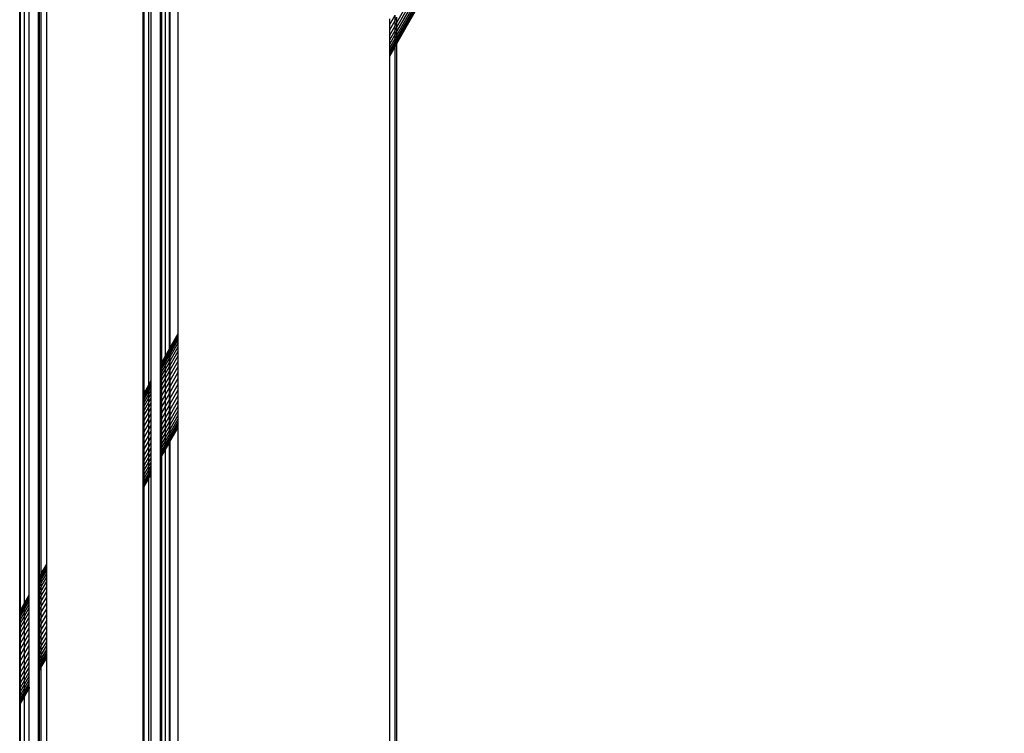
# Model space of a CAD drawing. Header units: millimetres. Extents: x 10 to 1250, y -62 to 528.
# Tile 538 of 656: x 598.89 to 599.144, y 510.061 to 510.245. Entities that reach past the tile are written whole.
import ezdxf

# ---------------------------------------------------------------- set-up
doc = ezdxf.new("R2010")
doc.units = ezdxf.units.MM
doc.header["$LTSCALE"] = 0.05

msp = doc.modelspace()

# ---------------------------------------------------------------- linework, layer by layer
at = {"color": 8}
for p, q in [((598.98703, 510.24419), (599.14144, 510.51493)), ((598.98703, 510.24297), (599.14196, 510.51463)), ((598.98703, 510.24187), (599.14243, 510.51436)), ((598.98703, 510.24092), (599.14284, 510.51412)), ((598.98703, 510.24012), (599.14318, 510.51392)), ((598.98703, 510.23949), (599.14346, 510.51377)), ((598.98703, 510.23904), (599.14365, 510.51365)), ((598.98703, 510.23877), (599.14376, 510.51359)), ((598.98703, 510.23877), (599.1438, 510.51357)), ((598.92849, 510.16025), (598.92849, 510.48032)), ((598.93056, 510.16388), (598.93056, 510.48151)), ((598.92604, 510.15597), (598.92604, 510.47891)), ((598.92631, 510.15645), (598.92631, 510.47906)), ((598.92726, 510.15811), (598.92726, 510.47961)), ((598.9283, 510.15993), (598.9283, 510.48021)), ((598.92153, 510.14805), (598.92153, 510.4763)), ((598.9218, 510.14853), (598.9218, 510.47646)), ((598.92302, 510.15067), (598.92302, 510.47716)), ((598.9236, 510.15168), (598.9236, 510.4775)), ((598.89454, 510.10074), (598.89454, 510.46072)), ((598.89476, 510.10112), (598.89477, 510.46085)), ((598.89522, 510.10193), (598.89522, 510.46111)), ((598.89662, 510.10437), (598.89662, 510.46192)), ((598.88966, 510.09217), (598.88966, 510.4579)), ((598.88984, 510.0925), (598.88984, 510.45801)), ((598.89088, 510.09431), (598.89088, 510.45861)), ((598.8921, 510.09645), (598.8921, 510.45931)), ((598.98517, 510.24364), (598.98656, 510.24608)), ((598.98517, 510.24364), (598.98517, 510.24511)), ((598.98517, 510.24224), (598.98656, 510.24468)), ((598.98656, 510.24468), (598.98656, 510.24608)), ((598.98656, 510.24468), (598.98703, 510.24551)), ((598.98656, 510.24335), (598.98656, 510.24468)), ((598.98656, 510.24335), (598.98703, 510.24419)), ((598.98703, 510.24419), (598.98703, 510.24551)), ((598.98703, 510.24297), (598.98703, 510.24419)), ((598.98517, 510.24224), (598.98517, 510.24364)), ((598.98517, 510.24091), (598.98656, 510.24335)), ((598.98517, 510.24091), (598.98517, 510.24224)), ((598.98517, 510.23969), (598.98656, 510.24213)), ((598.98656, 510.24213), (598.98656, 510.24335)), ((598.98656, 510.24213), (598.98703, 510.24297)), ((598.98656, 510.24104), (598.98656, 510.24213)), ((598.98656, 510.24104), (598.98703, 510.24187)), ((598.98703, 510.24187), (598.98703, 510.24297)), ((598.98703, 510.24092), (598.98703, 510.24187)), ((598.98517, 510.2386), (598.98656, 510.24104)), ((598.98517, 510.23969), (598.98517, 510.24091)), ((598.98517, 510.23764), (598.98656, 510.24008)), ((598.98517, 510.2386), (598.98517, 510.23969)), ((598.98517, 510.23685), (598.98656, 510.23929)), ((598.98656, 510.24008), (598.98656, 510.24104)), ((598.98656, 510.24008), (598.98703, 510.24092)), ((598.98656, 510.23929), (598.98703, 510.24012)), ((598.98656, 510.23929), (598.98656, 510.24008)), ((598.98656, 510.23866), (598.98703, 510.23949)), ((598.98656, 510.23866), (598.98656, 510.23929)), ((598.98656, 510.2382), (598.98703, 510.23904)), ((598.98703, 510.24012), (598.98703, 510.24092)), ((598.98703, 510.23949), (598.98703, 510.24012)), ((598.98703, 510.23904), (598.98703, 510.23949)), ((598.98703, 510.23877), (598.98703, 510.23904)), ((598.98517, 510.23622), (598.98656, 510.23866)), ((598.98517, 510.23764), (598.98517, 510.2386)), ((598.98517, 510.23576), (598.98656, 510.2382)), ((598.98517, 510.2355), (598.98656, 510.23786)), ((598.98517, 510.23685), (598.98517, 510.23764)), ((598.98517, 510.23622), (598.98517, 510.23685)), ((598.98656, 510.23794), (598.98703, 510.2387)), ((598.98656, 510.2382), (598.98656, 510.23866)), ((598.98656, 510.23794), (598.98656, 510.2382)), ((598.98656, 510.23786), (598.98656, 510.23794)), ((598.98656, 509.35223), (598.98656, 510.23786)), ((598.98703, 510.2387), (598.98703, 510.23877)), ((598.98703, 509.35258), (598.98703, 510.2387)), ((598.98517, 510.23576), (598.98517, 510.23622)), ((598.98517, 510.2355), (598.98517, 510.23576)), ((598.98517, 510.23542), (598.98517, 510.2355)), ((598.98517, 509.35118), (598.98517, 510.23542)), ((598.92849, 510.16025), (598.93056, 510.16388)), ((598.92849, 510.16014), (598.93056, 510.16377)), ((598.92849, 510.15984), (598.93056, 510.16347)), ((598.92849, 510.15935), (598.93056, 510.16298)), ((598.93056, 510.16377), (598.93056, 510.16388)), ((598.93056, 510.16347), (598.93056, 510.16377)), ((598.93056, 510.16298), (598.93056, 510.16347)), ((598.93056, 510.16231), (598.93056, 510.16298)), ((598.9283, 510.15993), (598.92849, 510.16025)), ((598.9283, 510.15981), (598.92849, 510.16014)), ((598.92849, 510.15868), (598.93056, 510.16231)), ((598.92849, 510.15785), (598.93056, 510.16148)), ((598.92849, 510.15687), (598.93056, 510.1605)), ((598.92849, 510.16014), (598.92849, 510.16025)), ((598.92849, 510.15984), (598.92849, 510.16014)), ((598.93056, 510.16148), (598.93056, 510.16231)), ((598.93056, 510.1605), (598.93056, 510.16148)), ((598.93056, 510.15937), (598.93056, 510.1605)), ((598.92631, 510.15645), (598.92726, 510.15811)), ((598.92631, 510.15633), (598.92726, 510.158)), ((598.92631, 510.15603), (598.92726, 510.15769)), ((598.92726, 510.15811), (598.9283, 510.15993)), ((598.92726, 510.158), (598.9283, 510.15981)), ((598.92726, 510.15769), (598.9283, 510.15951)), ((598.92726, 510.1572), (598.9283, 510.15902)), ((598.92726, 510.15654), (598.9283, 510.15835)), ((598.92726, 510.158), (598.92726, 510.15811)), ((598.92726, 510.15769), (598.92726, 510.158)), ((598.92726, 510.1572), (598.92726, 510.15769)), ((598.92726, 510.15571), (598.9283, 510.15752)), ((598.9283, 510.15981), (598.9283, 510.15993)), ((598.9283, 510.15951), (598.92849, 510.15984)), ((598.9283, 510.15951), (598.9283, 510.15981)), ((598.9283, 510.15902), (598.9283, 510.15951)), ((598.9283, 510.15902), (598.92849, 510.15935)), ((598.9283, 510.15835), (598.9283, 510.15902)), ((598.9283, 510.15835), (598.92849, 510.15868)), ((598.9283, 510.15752), (598.9283, 510.15835)), ((598.9283, 510.15752), (598.92849, 510.15785)), ((598.9283, 510.15654), (598.9283, 510.15752)), ((598.92849, 510.15935), (598.92849, 510.15984)), ((598.92849, 510.15574), (598.93056, 510.15937)), ((598.92849, 510.15868), (598.92849, 510.15935)), ((598.92849, 510.15785), (598.92849, 510.15868)), ((598.92849, 510.1545), (598.93056, 510.15813)), ((598.92849, 510.15687), (598.92849, 510.15785)), ((598.93056, 510.15813), (598.93056, 510.15937)), ((598.93056, 510.15679), (598.93056, 510.15813)), ((598.92604, 510.15597), (598.92631, 510.15645)), ((598.92604, 510.15585), (598.92631, 510.15633)), ((598.92604, 510.15555), (598.92631, 510.15603)), ((598.92604, 510.15585), (598.92604, 510.15597)), ((598.92604, 510.15555), (598.92604, 510.15585)), ((598.92604, 510.15506), (598.92604, 510.15555)), ((598.92604, 510.15506), (598.92631, 510.15554)), ((598.92604, 510.1544), (598.92604, 510.15506)), ((598.92631, 510.15554), (598.92726, 510.1572)), ((598.92631, 510.15487), (598.92726, 510.15654)), ((598.92631, 510.15633), (598.92631, 510.15645)), ((598.92631, 510.15603), (598.92631, 510.15633)), ((598.92631, 510.15554), (598.92631, 510.15603)), ((598.92631, 510.15404), (598.92726, 510.15571)), ((598.92631, 510.15487), (598.92631, 510.15554)), ((598.92726, 510.15654), (598.92726, 510.1572)), ((598.92726, 510.15472), (598.9283, 510.15654)), ((598.92726, 510.15571), (598.92726, 510.15654)), ((598.92726, 510.15472), (598.92726, 510.15571)), ((598.92726, 510.1536), (598.9283, 510.15542)), ((598.9283, 510.15654), (598.92849, 510.15687)), ((598.9283, 510.15542), (598.9283, 510.15654)), ((598.9283, 510.15542), (598.92849, 510.15574)), ((598.9283, 510.15417), (598.9283, 510.15542)), ((598.92849, 510.15574), (598.92849, 510.15687)), ((598.92849, 510.15316), (598.93056, 510.15679)), ((598.92849, 510.1545), (598.92849, 510.15574)), ((598.92849, 510.15174), (598.93056, 510.15537)), ((598.93056, 510.15537), (598.93056, 510.15679)), ((598.93056, 510.15389), (598.93056, 510.15537)), ((598.92604, 510.1544), (598.92631, 510.15487)), ((598.92604, 510.15357), (598.92604, 510.1544)), ((598.92604, 510.15357), (598.92631, 510.15404)), ((598.92604, 510.15258), (598.92604, 510.15357)), ((598.92604, 510.15258), (598.92631, 510.15306)), ((598.92604, 510.15146), (598.92604, 510.15258)), ((598.92631, 510.15404), (598.92631, 510.15487)), ((598.92631, 510.15306), (598.92726, 510.15472)), ((598.92631, 510.15306), (598.92631, 510.15404)), ((598.92631, 510.15193), (598.92726, 510.1536)), ((598.92631, 510.15193), (598.92631, 510.15306)), ((598.92726, 510.1536), (598.92726, 510.15472)), ((598.92726, 510.15236), (598.9283, 510.15417)), ((598.92726, 510.15236), (598.92726, 510.1536)), ((598.92726, 510.15102), (598.9283, 510.15283)), ((598.9283, 510.15417), (598.92849, 510.1545)), ((598.9283, 510.15283), (598.9283, 510.15417)), ((598.9283, 510.15283), (598.92849, 510.15316)), ((598.9283, 510.15141), (598.9283, 510.15283)), ((598.92849, 510.15316), (598.92849, 510.1545)), ((598.92849, 510.15026), (598.93056, 510.15389)), ((598.92849, 510.15174), (598.92849, 510.15316)), ((598.92849, 510.14875), (598.93056, 510.15238)), ((598.93056, 510.15238), (598.93056, 510.15389)), ((598.93056, 510.15086), (598.93056, 510.15238)), ((598.9218, 510.14853), (598.92302, 510.15067)), ((598.9218, 510.14841), (598.92302, 510.15056)), ((598.9218, 510.14811), (598.92302, 510.15025)), ((598.92302, 510.15067), (598.9236, 510.15168)), ((598.92302, 510.15056), (598.9236, 510.15157)), ((598.92302, 510.15025), (598.9236, 510.15127)), ((598.92302, 510.14976), (598.9236, 510.15078)), ((598.92302, 510.15056), (598.92302, 510.15067)), ((598.92302, 510.15025), (598.92302, 510.15056)), ((598.92302, 510.14976), (598.92302, 510.15025)), ((598.92302, 510.1491), (598.9236, 510.15011)), ((598.9236, 510.15157), (598.9236, 510.15168)), ((598.9236, 510.15127), (598.9236, 510.15157)), ((598.9236, 510.15078), (598.9236, 510.15127)), ((598.9236, 510.15011), (598.9236, 510.15078)), ((598.9236, 510.14928), (598.9236, 510.15011)), ((598.92604, 510.15146), (598.92631, 510.15193)), ((598.92604, 510.15022), (598.92604, 510.15146)), ((598.92604, 510.15022), (598.92631, 510.15069)), ((598.92604, 510.14887), (598.92604, 510.15022)), ((598.92631, 510.15069), (598.92726, 510.15236)), ((598.92631, 510.15069), (598.92631, 510.15193)), ((598.92631, 510.14935), (598.92726, 510.15102)), ((598.92631, 510.14935), (598.92631, 510.15069)), ((598.92726, 510.15102), (598.92726, 510.15236)), ((598.92726, 510.1496), (598.9283, 510.15141)), ((598.92726, 510.1496), (598.92726, 510.15102)), ((598.92726, 510.14812), (598.9283, 510.14993)), ((598.9283, 510.15141), (598.92849, 510.15174)), ((598.9283, 510.14993), (598.9283, 510.15141)), ((598.9283, 510.14993), (598.92849, 510.15026)), ((598.9283, 510.14842), (598.9283, 510.14993)), ((598.92849, 510.15026), (598.92849, 510.15174)), ((598.92849, 510.14723), (598.93056, 510.15086)), ((598.92849, 510.14875), (598.92849, 510.15026)), ((598.93056, 510.14935), (598.93056, 510.15086)), ((598.92153, 510.14805), (598.9218, 510.14853)), ((598.92153, 510.14794), (598.9218, 510.14841)), ((598.92153, 510.14763), (598.9218, 510.14811)), ((598.92153, 510.14794), (598.92153, 510.14805)), ((598.92153, 510.14763), (598.92153, 510.14794)), ((598.92153, 510.14715), (598.92153, 510.14763)), ((598.92153, 510.14715), (598.9218, 510.14762)), ((598.9218, 510.14762), (598.92302, 510.14976)), ((598.9218, 510.14696), (598.92302, 510.1491)), ((598.9218, 510.14841), (598.9218, 510.14853)), ((598.9218, 510.14811), (598.9218, 510.14841)), ((598.9218, 510.14613), (598.92302, 510.14827)), ((598.9218, 510.14762), (598.9218, 510.14811)), ((598.9218, 510.14696), (598.9218, 510.14762)), ((598.92302, 510.1491), (598.92302, 510.14976)), ((598.92302, 510.14827), (598.9236, 510.14928)), ((598.92302, 510.14827), (598.92302, 510.1491)), ((598.92302, 510.14728), (598.9236, 510.1483)), ((598.92302, 510.14728), (598.92302, 510.14827)), ((598.9236, 510.1483), (598.9236, 510.14928)), ((598.9236, 510.14717), (598.9236, 510.1483)), ((598.92604, 510.14887), (598.92631, 510.14935)), ((598.92604, 510.14745), (598.92604, 510.14887)), ((598.92604, 510.14745), (598.92631, 510.14793)), ((598.92604, 510.14598), (598.92604, 510.14745)), ((598.92631, 510.14793), (598.92726, 510.1496)), ((598.92631, 510.14793), (598.92631, 510.14935)), ((598.92631, 510.14645), (598.92726, 510.14812)), ((598.92631, 510.14645), (598.92631, 510.14793)), ((598.92726, 510.14812), (598.92726, 510.1496)), ((598.92726, 510.14661), (598.9283, 510.14842)), ((598.92726, 510.14661), (598.92726, 510.14812)), ((598.9283, 510.14842), (598.92849, 510.14875)), ((598.9283, 510.1469), (598.9283, 510.14842)), ((598.92849, 510.14572), (598.93056, 510.14935)), ((598.92849, 510.14723), (598.92849, 510.14875)), ((598.92849, 510.14425), (598.93056, 510.14788)), ((598.93056, 510.14788), (598.93056, 510.14935)), ((598.93056, 510.14648), (598.93056, 510.14788)), ((598.92153, 510.14648), (598.92153, 510.14715)), ((598.92153, 510.14648), (598.9218, 510.14696)), ((598.92153, 510.14565), (598.92153, 510.14648)), ((598.92153, 510.14565), (598.9218, 510.14613)), ((598.92153, 510.14467), (598.92153, 510.14565)), ((598.92153, 510.14467), (598.9218, 510.14514)), ((598.9218, 510.14514), (598.92302, 510.14728)), ((598.9218, 510.14613), (598.9218, 510.14696)), ((598.9218, 510.14402), (598.92302, 510.14616)), ((598.9218, 510.14514), (598.9218, 510.14613)), ((598.9218, 510.14402), (598.9218, 510.14514)), ((598.9218, 510.14278), (598.92302, 510.14492)), ((598.92302, 510.14616), (598.92302, 510.14728)), ((598.92302, 510.14616), (598.9236, 510.14717)), ((598.92302, 510.14492), (598.92302, 510.14616)), ((598.92302, 510.14492), (598.9236, 510.14593)), ((598.92302, 510.14358), (598.92302, 510.14492)), ((598.9236, 510.14593), (598.9236, 510.14717)), ((598.9236, 510.14459), (598.9236, 510.14593)), ((598.92604, 510.14598), (598.92631, 510.14645)), ((598.92604, 510.14446), (598.92604, 510.14598)), ((598.92604, 510.14446), (598.92631, 510.14494)), ((598.92631, 510.14494), (598.92726, 510.14661)), ((598.92631, 510.14494), (598.92631, 510.14645)), ((598.92631, 510.14342), (598.92726, 510.14509)), ((598.92631, 510.14342), (598.92631, 510.14494)), ((598.92726, 510.14509), (598.9283, 510.1469)), ((598.92726, 510.14509), (598.92726, 510.14661)), ((598.92726, 510.14358), (598.9283, 510.14539)), ((598.92726, 510.14358), (598.92726, 510.14509)), ((598.9283, 510.1469), (598.92849, 510.14723)), ((598.9283, 510.14539), (598.9283, 510.1469)), ((598.9283, 510.14539), (598.92849, 510.14572)), ((598.9283, 510.14393), (598.9283, 510.14539)), ((598.92849, 510.14572), (598.92849, 510.14723)), ((598.92849, 510.14285), (598.93056, 510.14648)), ((598.92849, 510.14425), (598.92849, 510.14572)), ((598.92849, 510.14152), (598.93056, 510.14515)), ((598.93056, 510.14515), (598.93056, 510.14648)), ((598.93056, 510.14394), (598.93056, 510.14515)), ((598.92153, 510.14354), (598.92153, 510.14467)), ((598.92153, 510.14354), (598.9218, 510.14402)), ((598.92153, 510.1423), (598.92153, 510.14354)), ((598.92153, 510.1423), (598.9218, 510.14278)), ((598.92153, 510.14096), (598.92153, 510.1423)), ((598.9218, 510.14278), (598.9218, 510.14402)), ((598.9218, 510.14144), (598.92302, 510.14358)), ((598.9218, 510.14144), (598.9218, 510.14278)), ((598.92302, 510.14358), (598.9236, 510.14459)), ((598.92302, 510.14216), (598.92302, 510.14358)), ((598.92302, 510.14216), (598.9236, 510.14317)), ((598.9236, 510.14317), (598.9236, 510.14459)), ((598.9236, 510.14169), (598.9236, 510.14317)), ((598.92604, 510.14294), (598.92604, 510.14446)), ((598.92604, 510.14294), (598.92631, 510.14342)), ((598.92604, 510.14144), (598.92604, 510.14294)), ((598.92631, 510.14191), (598.92726, 510.14358)), ((598.92631, 510.14191), (598.92631, 510.14342)), ((598.92726, 510.14211), (598.9283, 510.14393)), ((598.92726, 510.14211), (598.92726, 510.14358)), ((598.92726, 510.1407), (598.9283, 510.14252)), ((598.9283, 510.14393), (598.92849, 510.14425)), ((598.9283, 510.14252), (598.9283, 510.14393)), ((598.9283, 510.14252), (598.92849, 510.14285)), ((598.9283, 510.1412), (598.9283, 510.14252)), ((598.92849, 510.14285), (598.92849, 510.14425)), ((598.92849, 510.1403), (598.93056, 510.14394)), ((598.92849, 510.14152), (598.92849, 510.14285)), ((598.92849, 510.13921), (598.93056, 510.14284)), ((598.93056, 510.14284), (598.93056, 510.14394)), ((598.93056, 510.14189), (598.93056, 510.14284)), ((598.92153, 510.14096), (598.9218, 510.14144)), ((598.92153, 510.13954), (598.92153, 510.14096)), ((598.92153, 510.13954), (598.9218, 510.14001)), ((598.9218, 510.14001), (598.92302, 510.14216)), ((598.9218, 510.14001), (598.9218, 510.14144)), ((598.9218, 510.13854), (598.92302, 510.14068)), ((598.9218, 510.13854), (598.9218, 510.14001)), ((598.92302, 510.14068), (598.92302, 510.14216)), ((598.92302, 510.14068), (598.9236, 510.14169)), ((598.92302, 510.13917), (598.92302, 510.14068)), ((598.92302, 510.13917), (598.9236, 510.14018)), ((598.9236, 510.14018), (598.9236, 510.14169)), ((598.9236, 510.13866), (598.9236, 510.14018)), ((598.92604, 510.14144), (598.92631, 510.14191)), ((598.92604, 510.13997), (598.92604, 510.14144)), ((598.92604, 510.13997), (598.92631, 510.14044)), ((598.92604, 510.13856), (598.92604, 510.13997)), ((598.92631, 510.14044), (598.92726, 510.14211)), ((598.92631, 510.14044), (598.92631, 510.14191)), ((598.92631, 510.13904), (598.92726, 510.1407)), ((598.92631, 510.13904), (598.92631, 510.14044)), ((598.92726, 510.1407), (598.92726, 510.14211)), ((598.92726, 510.13938), (598.9283, 510.1412)), ((598.92726, 510.13938), (598.92726, 510.1407)), ((598.92726, 510.13816), (598.9283, 510.13998)), ((598.9283, 510.1412), (598.92849, 510.14152)), ((598.9283, 510.13998), (598.9283, 510.1412)), ((598.9283, 510.13998), (598.92849, 510.1403)), ((598.9283, 510.13888), (598.9283, 510.13998)), ((598.92849, 510.13826), (598.93056, 510.14189)), ((598.92849, 510.1403), (598.92849, 510.14152)), ((598.92849, 510.13746), (598.93056, 510.14109)), ((598.92849, 510.13683), (598.93056, 510.14046)), ((598.92849, 510.13921), (598.92849, 510.1403)), ((598.92849, 510.13638), (598.93056, 510.14001)), ((598.93056, 510.14109), (598.93056, 510.14189)), ((598.93056, 510.14046), (598.93056, 510.14109)), ((598.93056, 510.14001), (598.93056, 510.14046)), ((598.93056, 510.13966), (598.93056, 510.14001)), ((598.92153, 510.13806), (598.92153, 510.13954)), ((598.92153, 510.13806), (598.9218, 510.13854)), ((598.92153, 510.13655), (598.92153, 510.13806)), ((598.9218, 510.13703), (598.92302, 510.13917)), ((598.9218, 510.13703), (598.9218, 510.13854)), ((598.9218, 510.1355), (598.92302, 510.13765)), ((598.92302, 510.13765), (598.92302, 510.13917)), ((598.92302, 510.13765), (598.9236, 510.13866)), ((598.92302, 510.13614), (598.92302, 510.13765)), ((598.92302, 510.13614), (598.9236, 510.13715)), ((598.9236, 510.13715), (598.9236, 510.13866)), ((598.9236, 510.13568), (598.9236, 510.13715)), ((598.92604, 510.13856), (598.92631, 510.13904)), ((598.92604, 510.13724), (598.92604, 510.13856)), ((598.92604, 510.13724), (598.92631, 510.13771)), ((598.92604, 510.13602), (598.92604, 510.13724)), ((598.92631, 510.13771), (598.92726, 510.13938)), ((598.92631, 510.13771), (598.92631, 510.13904)), ((598.92631, 510.1365), (598.92726, 510.13816)), ((598.92631, 510.1365), (598.92631, 510.13771)), ((598.92726, 510.13816), (598.92726, 510.13938)), ((598.92726, 510.13707), (598.9283, 510.13888)), ((598.92726, 510.13707), (598.92726, 510.13816)), ((598.92726, 510.13611), (598.9283, 510.13793)), ((598.92726, 510.13531), (598.9283, 510.13713)), ((598.9283, 510.13888), (598.92849, 510.13921)), ((598.9283, 510.13793), (598.9283, 510.13888)), ((598.9283, 510.13793), (598.92849, 510.13826)), ((598.9283, 510.13713), (598.9283, 510.13793)), ((598.9283, 510.13713), (598.92849, 510.13746)), ((598.9283, 510.1365), (598.9283, 510.13713)), ((598.92849, 510.13611), (598.93056, 510.13966)), ((598.92849, 510.13826), (598.92849, 510.13921)), ((598.92849, 510.13746), (598.92849, 510.13826)), ((598.92849, 510.13683), (598.92849, 510.13746)), ((598.93056, 509.31012), (598.93056, 510.13966)), ((598.92153, 510.13655), (598.9218, 510.13703)), ((598.92153, 510.13503), (598.92153, 510.13655)), ((598.92153, 510.13503), (598.9218, 510.1355)), ((598.92153, 510.13352), (598.92153, 510.13503)), ((598.9218, 510.1355), (598.9218, 510.13703)), ((598.9218, 510.134), (598.92302, 510.13614)), ((598.9218, 510.134), (598.9218, 510.1355)), ((598.9218, 510.13253), (598.92302, 510.13467)), ((598.92302, 510.13467), (598.92302, 510.13614)), ((598.92302, 510.13467), (598.9236, 510.13568)), ((598.92302, 510.13327), (598.92302, 510.13467)), ((598.9236, 510.13428), (598.9236, 510.13568)), ((598.92604, 510.13602), (598.92631, 510.1365)), ((598.92604, 510.13492), (598.92604, 510.13602)), ((598.92604, 510.13492), (598.92631, 510.1354)), ((598.92604, 510.13397), (598.92604, 510.13492)), ((598.92631, 510.1354), (598.92726, 510.13707)), ((598.92631, 510.1354), (598.92631, 510.1365)), ((598.92631, 510.13445), (598.92726, 510.13611)), ((598.92631, 510.13445), (598.92631, 510.1354)), ((598.92631, 510.13365), (598.92726, 510.13531)), ((598.92631, 510.13302), (598.92726, 510.13468)), ((598.92726, 510.13611), (598.92726, 510.13707)), ((598.92726, 510.13468), (598.9283, 510.1365)), ((598.92726, 510.13531), (598.92726, 510.13611)), ((598.92726, 510.13423), (598.9283, 510.13605)), ((598.92726, 510.13397), (598.9283, 510.13571)), ((598.92726, 510.13468), (598.92726, 510.13531)), ((598.92726, 510.13423), (598.92726, 510.13468)), ((598.9283, 510.1365), (598.92849, 510.13683)), ((598.9283, 510.13605), (598.9283, 510.1365)), ((598.9283, 510.13605), (598.92849, 510.13638)), ((598.9283, 510.13578), (598.9283, 510.13605)), ((598.9283, 510.13578), (598.92849, 510.13603)), ((598.9283, 510.13571), (598.9283, 510.13578)), ((598.9283, 509.30842), (598.9283, 510.13571)), ((598.92849, 510.13638), (598.92849, 510.13683)), ((598.92849, 510.13611), (598.92849, 510.13638)), ((598.92849, 510.13603), (598.92849, 510.13611)), ((598.92849, 509.30856), (598.92849, 510.13603)), ((598.92153, 510.13352), (598.9218, 510.134)), ((598.92153, 510.13205), (598.92153, 510.13352)), ((598.92153, 510.13205), (598.9218, 510.13253)), ((598.92153, 510.13065), (598.92153, 510.13205)), ((598.9218, 510.13253), (598.9218, 510.134)), ((598.9218, 510.13112), (598.92302, 510.13327)), ((598.9218, 510.13112), (598.9218, 510.13253)), ((598.92302, 510.13327), (598.9236, 510.13428)), ((598.92302, 510.13194), (598.92302, 510.13327)), ((598.92302, 510.13194), (598.9236, 510.13295)), ((598.9236, 510.13295), (598.9236, 510.13428)), ((598.9236, 510.13173), (598.9236, 510.13295)), ((598.92604, 510.13397), (598.92631, 510.13445)), ((598.92604, 510.13317), (598.92604, 510.13397)), ((598.92604, 510.13317), (598.92631, 510.13365)), ((598.92604, 510.13254), (598.92604, 510.13317)), ((598.92604, 510.13254), (598.92631, 510.13302)), ((598.92604, 510.13209), (598.92631, 510.13257)), ((598.92604, 510.13209), (598.92604, 510.13254)), ((598.92604, 510.13182), (598.92631, 510.13222)), ((598.92604, 510.13182), (598.92604, 510.13209)), ((598.92631, 510.13365), (598.92631, 510.13445)), ((598.92631, 510.13257), (598.92726, 510.13423)), ((598.92631, 510.1323), (598.92726, 510.13389)), ((598.92631, 510.13302), (598.92631, 510.13365)), ((598.92631, 510.13257), (598.92631, 510.13302)), ((598.92631, 510.1323), (598.92631, 510.13257)), ((598.92631, 510.13222), (598.92631, 510.1323)), ((598.92631, 509.30692), (598.92631, 510.13222)), ((598.92726, 510.13397), (598.92726, 510.13423)), ((598.92726, 510.13389), (598.92726, 510.13397)), ((598.92726, 509.30764), (598.92726, 510.13389)), ((598.92153, 510.13065), (598.9218, 510.13112)), ((598.92153, 510.12932), (598.92153, 510.13065)), ((598.92153, 510.12932), (598.9218, 510.1298)), ((598.9218, 510.1298), (598.92302, 510.13194)), ((598.9218, 510.1298), (598.9218, 510.13112)), ((598.9218, 510.12858), (598.92302, 510.13072)), ((598.9218, 510.12858), (598.9218, 510.1298)), ((598.9218, 510.12749), (598.92302, 510.12963)), ((598.92302, 510.13072), (598.92302, 510.13194)), ((598.92302, 510.13072), (598.9236, 510.13173)), ((598.92302, 510.12963), (598.92302, 510.13072)), ((598.92302, 510.12963), (598.9236, 510.13064)), ((598.92302, 510.12867), (598.9236, 510.12969)), ((598.92302, 510.12867), (598.92302, 510.12963)), ((598.9236, 510.13064), (598.9236, 510.13173)), ((598.9236, 510.12969), (598.9236, 510.13064)), ((598.9236, 510.12889), (598.9236, 510.12969)), ((598.92604, 510.13175), (598.92604, 510.13182)), ((598.92604, 509.30672), (598.92604, 510.13175)), ((598.92153, 510.1281), (598.92153, 510.12932)), ((598.92153, 510.1281), (598.9218, 510.12858)), ((598.92153, 510.12701), (598.92153, 510.1281)), ((598.92153, 510.12701), (598.9218, 510.12749)), ((598.92153, 510.12605), (598.92153, 510.12701)), ((598.9218, 510.12653), (598.92302, 510.12867)), ((598.9218, 510.12749), (598.9218, 510.12858)), ((598.9218, 510.12573), (598.92302, 510.12787)), ((598.9218, 510.12653), (598.9218, 510.12749)), ((598.9218, 510.1251), (598.92302, 510.12724)), ((598.92302, 510.12787), (598.9236, 510.12889)), ((598.92302, 510.12787), (598.92302, 510.12867)), ((598.92302, 510.12724), (598.9236, 510.12826)), ((598.92302, 510.12724), (598.92302, 510.12787)), ((598.92302, 510.12679), (598.9236, 510.12781)), ((598.92302, 510.12653), (598.9236, 510.12746)), ((598.92302, 510.12679), (598.92302, 510.12724)), ((598.9236, 510.12826), (598.9236, 510.12889)), ((598.9236, 510.12781), (598.9236, 510.12826)), ((598.9236, 510.12746), (598.9236, 510.12781)), ((598.9236, 509.30488), (598.9236, 510.12746)), ((598.92153, 510.12605), (598.9218, 510.12653)), ((598.92153, 510.12526), (598.92153, 510.12605)), ((598.92153, 510.12526), (598.9218, 510.12573)), ((598.92153, 510.12463), (598.92153, 510.12526)), ((598.92153, 510.12463), (598.9218, 510.1251)), ((598.92153, 510.12417), (598.9218, 510.12465)), ((598.92153, 510.12417), (598.92153, 510.12463)), ((598.9218, 510.12465), (598.92302, 510.12679)), ((598.9218, 510.12573), (598.9218, 510.12653)), ((598.9218, 510.12439), (598.92302, 510.12645)), ((598.9218, 510.1251), (598.9218, 510.12573)), ((598.9218, 510.12465), (598.9218, 510.1251)), ((598.9218, 510.12439), (598.9218, 510.12465)), ((598.92302, 510.12653), (598.92302, 510.12679)), ((598.92302, 510.12645), (598.92302, 510.12653)), ((598.92302, 509.30445), (598.92302, 510.12645)), ((598.92153, 510.12391), (598.9218, 510.12431)), ((598.92153, 510.12391), (598.92153, 510.12417)), ((598.92153, 510.12383), (598.92153, 510.12391)), ((598.92153, 509.30333), (598.92153, 510.12383)), ((598.9218, 510.12431), (598.9218, 510.12439)), ((598.9218, 509.30353), (598.9218, 510.12431)), ((598.89522, 510.10193), (598.89662, 510.10437)), ((598.89522, 510.10182), (598.89662, 510.10426)), ((598.89662, 510.10426), (598.89662, 510.10437)), ((598.89662, 510.10395), (598.89662, 510.10426)), ((598.89476, 510.10112), (598.89522, 510.10193)), ((598.89476, 510.101), (598.89522, 510.10182)), ((598.89522, 510.10151), (598.89662, 510.10395)), ((598.89522, 510.10102), (598.89662, 510.10346)), ((598.89522, 510.10036), (598.89662, 510.1028)), ((598.89522, 510.09953), (598.89662, 510.10197)), ((598.89522, 510.10182), (598.89522, 510.10193)), ((598.89522, 510.10151), (598.89522, 510.10182)), ((598.89662, 510.10346), (598.89662, 510.10395)), ((598.89662, 510.1028), (598.89662, 510.10346)), ((598.89662, 510.10197), (598.89662, 510.1028)), ((598.89662, 510.10098), (598.89662, 510.10197)), ((598.89454, 510.10074), (598.89476, 510.10112)), ((598.89454, 510.10063), (598.89476, 510.101)), ((598.89454, 510.10063), (598.89454, 510.10074)), ((598.89454, 510.10032), (598.89476, 510.1007)), ((598.89454, 510.10032), (598.89454, 510.10063)), ((598.89454, 510.09983), (598.89454, 510.10032)), ((598.89454, 510.09983), (598.89476, 510.10021)), ((598.89454, 510.09917), (598.89454, 510.09983)), ((598.89454, 510.09917), (598.89476, 510.09955)), ((598.89454, 510.09834), (598.89454, 510.09917)), ((598.89476, 510.1007), (598.89522, 510.10151)), ((598.89476, 510.101), (598.89476, 510.10112)), ((598.89476, 510.10021), (598.89522, 510.10102)), ((598.89476, 510.1007), (598.89476, 510.101)), ((598.89476, 510.10021), (598.89476, 510.1007)), ((598.89476, 510.09955), (598.89522, 510.10036)), ((598.89476, 510.09955), (598.89476, 510.10021)), ((598.89476, 510.09871), (598.89476, 510.09955)), ((598.89476, 510.09871), (598.89522, 510.09953)), ((598.89522, 510.10102), (598.89522, 510.10151)), ((598.89522, 510.10036), (598.89522, 510.10102)), ((598.89522, 510.09854), (598.89662, 510.10098)), ((598.89522, 510.09953), (598.89522, 510.10036)), ((598.89522, 510.09742), (598.89662, 510.09986)), ((598.89522, 510.09854), (598.89522, 510.09953)), ((598.89662, 510.09986), (598.89662, 510.10098)), ((598.89662, 510.09862), (598.89662, 510.09986)), ((598.89454, 510.09834), (598.89476, 510.09871)), ((598.89454, 510.09735), (598.89454, 510.09834)), ((598.89454, 510.09735), (598.89476, 510.09773)), ((598.89454, 510.09623), (598.89454, 510.09735)), ((598.89454, 510.09623), (598.89476, 510.09661)), ((598.89476, 510.09773), (598.89476, 510.09871)), ((598.89476, 510.09773), (598.89522, 510.09854)), ((598.89476, 510.09661), (598.89476, 510.09773)), ((598.89476, 510.09661), (598.89522, 510.09742)), ((598.89476, 510.09537), (598.89476, 510.09661)), ((598.89522, 510.09618), (598.89662, 510.09862)), ((598.89522, 510.09742), (598.89522, 510.09854)), ((598.89522, 510.09618), (598.89522, 510.09742)), ((598.89522, 510.09484), (598.89662, 510.09728)), ((598.89662, 510.09728), (598.89662, 510.09862)), ((598.89662, 510.09585), (598.89662, 510.09728)), ((598.88984, 510.0925), (598.89088, 510.09431)), ((598.88984, 510.09238), (598.89088, 510.0942)), ((598.89088, 510.09431), (598.8921, 510.09645)), ((598.89088, 510.0942), (598.8921, 510.09634)), ((598.89088, 510.09389), (598.8921, 510.09604)), ((598.89088, 510.0934), (598.8921, 510.09555)), ((598.89088, 510.09274), (598.8921, 510.09488)), ((598.89088, 510.0942), (598.89088, 510.09431)), ((598.89088, 510.09389), (598.89088, 510.0942)), ((598.89088, 510.09191), (598.8921, 510.09405)), ((598.8921, 510.09634), (598.8921, 510.09645)), ((598.8921, 510.09604), (598.8921, 510.09634)), ((598.8921, 510.09555), (598.8921, 510.09604)), ((598.8921, 510.09488), (598.8921, 510.09555)), ((598.8921, 510.09405), (598.8921, 510.09488)), ((598.8921, 510.09307), (598.8921, 510.09405)), ((598.89454, 510.09499), (598.89454, 510.09623)), ((598.89454, 510.09499), (598.89476, 510.09537)), ((598.89454, 510.09365), (598.89454, 510.09499)), ((598.89454, 510.09365), (598.89476, 510.09402)), ((598.89476, 510.09537), (598.89522, 510.09618)), ((598.89476, 510.09402), (598.89476, 510.09537)), ((598.89476, 510.09402), (598.89522, 510.09484)), ((598.89476, 510.0926), (598.89476, 510.09402)), ((598.89522, 510.09484), (598.89522, 510.09618)), ((598.89522, 510.09341), (598.89662, 510.09585)), ((598.89522, 510.09341), (598.89522, 510.09484)), ((598.89522, 510.09194), (598.89662, 510.09438)), ((598.89662, 510.09438), (598.89662, 510.09585)), ((598.89662, 510.09287), (598.89662, 510.09438)), ((598.88966, 510.09217), (598.88984, 510.0925)), ((598.88966, 510.09206), (598.88984, 510.09238)), ((598.88966, 510.09206), (598.88966, 510.09217)), ((598.88966, 510.09175), (598.88984, 510.09208)), ((598.88966, 510.09175), (598.88966, 510.09206)), ((598.88966, 510.09126), (598.88966, 510.09175)), ((598.88966, 510.09126), (598.88984, 510.09159)), ((598.88984, 510.09208), (598.89088, 510.09389)), ((598.88984, 510.09159), (598.89088, 510.0934)), ((598.88984, 510.09092), (598.89088, 510.09274)), ((598.88984, 510.09238), (598.88984, 510.0925)), ((598.88984, 510.09208), (598.88984, 510.09238)), ((598.88984, 510.09159), (598.88984, 510.09208)), ((598.88984, 510.09009), (598.89088, 510.09191)), ((598.88984, 510.09092), (598.88984, 510.09159)), ((598.89088, 510.0934), (598.89088, 510.09389)), ((598.89088, 510.09274), (598.89088, 510.0934)), ((598.89088, 510.09092), (598.8921, 510.09307)), ((598.89088, 510.09191), (598.89088, 510.09274)), ((598.89088, 510.0898), (598.8921, 510.09194)), ((598.89088, 510.09092), (598.89088, 510.09191)), ((598.8921, 510.09194), (598.8921, 510.09307)), ((598.8921, 510.0907), (598.8921, 510.09194)), ((598.89454, 510.09222), (598.89454, 510.09365)), ((598.89454, 510.09222), (598.89476, 510.0926)), ((598.89454, 510.09075), (598.89454, 510.09222)), ((598.89476, 510.0926), (598.89522, 510.09341)), ((598.89476, 510.09113), (598.89476, 510.0926)), ((598.89476, 510.09113), (598.89522, 510.09194)), ((598.89522, 510.09194), (598.89522, 510.09341)), ((598.89522, 510.09043), (598.89662, 510.09287)), ((598.89522, 510.09043), (598.89522, 510.09194)), ((598.89662, 510.09134), (598.89662, 510.09287)), ((598.88966, 510.0906), (598.88966, 510.09126)), ((598.88966, 510.0906), (598.88984, 510.09092)), ((598.88966, 510.08977), (598.88966, 510.0906)), ((598.88966, 510.08977), (598.88984, 510.09009)), ((598.88966, 510.08878), (598.88966, 510.08977)), ((598.88966, 510.08878), (598.88984, 510.08911)), ((598.88984, 510.08911), (598.89088, 510.09092)), ((598.88984, 510.09009), (598.88984, 510.09092)), ((598.88984, 510.08911), (598.88984, 510.09009)), ((598.88984, 510.08799), (598.89088, 510.0898)), ((598.88984, 510.08799), (598.88984, 510.08911)), ((598.89088, 510.0898), (598.89088, 510.09092)), ((598.89088, 510.08856), (598.8921, 510.0907)), ((598.89088, 510.08856), (598.89088, 510.0898)), ((598.89088, 510.08722), (598.8921, 510.08936)), ((598.8921, 510.08936), (598.8921, 510.0907)), ((598.8921, 510.08794), (598.8921, 510.08936)), ((598.89454, 510.09075), (598.89476, 510.09113)), ((598.89454, 510.08924), (598.89454, 510.09075)), ((598.89454, 510.08924), (598.89476, 510.08961)), ((598.89454, 510.08771), (598.89454, 510.08924)), ((598.89476, 510.08961), (598.89476, 510.09113)), ((598.89476, 510.08961), (598.89522, 510.09043)), ((598.89476, 510.08809), (598.89476, 510.08961)), ((598.89476, 510.08809), (598.89522, 510.0889)), ((598.89522, 510.0889), (598.89662, 510.09134)), ((598.89522, 510.0889), (598.89522, 510.09043)), ((598.89522, 510.0874), (598.89662, 510.08984)), ((598.89522, 510.0874), (598.89522, 510.0889)), ((598.89662, 510.08984), (598.89662, 510.09134)), ((598.89662, 510.08837), (598.89662, 510.08984)), ((598.88966, 510.08766), (598.88966, 510.08878)), ((598.88966, 510.08766), (598.88984, 510.08799)), ((598.88966, 510.08642), (598.88966, 510.08766)), ((598.88966, 510.08642), (598.88984, 510.08674)), ((598.88966, 510.08508), (598.88966, 510.08642)), ((598.88984, 510.08674), (598.89088, 510.08856)), ((598.88984, 510.08674), (598.88984, 510.08799)), ((598.88984, 510.0854), (598.89088, 510.08722)), ((598.88984, 510.0854), (598.88984, 510.08674)), ((598.89088, 510.08722), (598.89088, 510.08856)), ((598.89088, 510.0858), (598.8921, 510.08794)), ((598.89088, 510.0858), (598.89088, 510.08722)), ((598.89088, 510.08432), (598.8921, 510.08646)), ((598.8921, 510.08646), (598.8921, 510.08794)), ((598.8921, 510.08495), (598.8921, 510.08646)), ((598.89454, 510.08771), (598.89476, 510.08809)), ((598.89454, 510.08621), (598.89454, 510.08771)), ((598.89454, 510.08621), (598.89476, 510.08659)), ((598.89476, 510.08659), (598.89476, 510.08809)), ((598.89476, 510.08659), (598.89522, 510.0874)), ((598.89476, 510.08512), (598.89476, 510.08659)), ((598.89522, 510.08593), (598.89662, 510.08837)), ((598.89522, 510.08593), (598.89522, 510.0874)), ((598.89522, 510.08452), (598.89662, 510.08696)), ((598.89662, 510.08696), (598.89662, 510.08837)), ((598.89662, 510.08564), (598.89662, 510.08696)), ((598.88966, 510.08508), (598.88984, 510.0854)), ((598.88966, 510.08365), (598.88966, 510.08508)), ((598.88966, 510.08365), (598.88984, 510.08398)), ((598.88984, 510.08398), (598.89088, 510.0858)), ((598.88984, 510.08398), (598.88984, 510.0854)), ((598.88984, 510.0825), (598.89088, 510.08432)), ((598.88984, 510.0825), (598.88984, 510.08398)), ((598.89088, 510.08432), (598.89088, 510.0858)), ((598.89088, 510.08281), (598.8921, 510.08495)), ((598.89088, 510.08281), (598.89088, 510.08432)), ((598.8921, 510.08343), (598.8921, 510.08495)), ((598.89454, 510.08474), (598.89454, 510.08621)), ((598.89454, 510.08474), (598.89476, 510.08512)), ((598.89454, 510.08333), (598.89454, 510.08474)), ((598.89476, 510.08512), (598.89522, 510.08593)), ((598.89476, 510.08371), (598.89476, 510.08512)), ((598.89476, 510.08371), (598.89522, 510.08452)), ((598.89522, 510.08452), (598.89522, 510.08593)), ((598.89522, 510.0832), (598.89662, 510.08564)), ((598.89522, 510.0832), (598.89522, 510.08452)), ((598.89522, 510.08198), (598.89662, 510.08442)), ((598.89662, 510.08442), (598.89662, 510.08564)), ((598.89662, 510.08333), (598.89662, 510.08442)), ((598.88966, 510.08218), (598.88966, 510.08365)), ((598.88966, 510.08218), (598.88984, 510.0825)), ((598.88966, 510.08067), (598.88966, 510.08218)), ((598.88984, 510.08099), (598.89088, 510.08281)), ((598.88984, 510.08099), (598.88984, 510.0825)), ((598.88984, 510.07947), (598.89088, 510.08129)), ((598.89088, 510.08129), (598.8921, 510.08343)), ((598.89088, 510.08129), (598.89088, 510.08281)), ((598.89088, 510.07978), (598.8921, 510.08192)), ((598.89088, 510.07978), (598.89088, 510.08129)), ((598.8921, 510.08192), (598.8921, 510.08343)), ((598.8921, 510.08045), (598.8921, 510.08192)), ((598.89454, 510.08333), (598.89476, 510.08371)), ((598.89454, 510.08201), (598.89454, 510.08333)), ((598.89454, 510.08201), (598.89476, 510.08239)), ((598.89454, 510.08079), (598.89454, 510.08201)), ((598.89476, 510.08239), (598.89476, 510.08371)), ((598.89476, 510.08239), (598.89522, 510.0832)), ((598.89476, 510.08117), (598.89476, 510.08239)), ((598.89476, 510.08117), (598.89522, 510.08198)), ((598.89522, 510.08089), (598.89662, 510.08333)), ((598.89522, 510.08198), (598.89522, 510.0832)), ((598.89522, 510.07993), (598.89662, 510.08237)), ((598.89522, 510.08089), (598.89522, 510.08198)), ((598.89522, 510.07913), (598.89662, 510.08157)), ((598.89662, 510.08237), (598.89662, 510.08333)), ((598.89662, 510.08157), (598.89662, 510.08237)), ((598.89662, 510.08094), (598.89662, 510.08157)), ((598.88966, 510.08067), (598.88984, 510.08099)), ((598.88966, 510.07914), (598.88966, 510.08067)), ((598.88966, 510.07914), (598.88984, 510.07947)), ((598.88966, 510.07764), (598.88966, 510.07914)), ((598.88984, 510.07947), (598.88984, 510.08099)), ((598.88984, 510.07797), (598.89088, 510.07978)), ((598.88984, 510.07797), (598.88984, 510.07947)), ((598.89088, 510.07831), (598.8921, 510.08045)), ((598.89088, 510.07831), (598.89088, 510.07978)), ((598.89088, 510.07691), (598.8921, 510.07905)), ((598.8921, 510.07905), (598.8921, 510.08045)), ((598.8921, 510.07772), (598.8921, 510.07905)), ((598.89454, 510.08079), (598.89476, 510.08117)), ((598.89454, 510.0797), (598.89454, 510.08079)), ((598.89454, 510.0797), (598.89476, 510.08007)), ((598.89454, 510.07874), (598.89454, 510.0797)), ((598.89454, 510.07874), (598.89476, 510.07912)), ((598.89454, 510.07794), (598.89454, 510.07874)), ((598.89476, 510.08007), (598.89476, 510.08117)), ((598.89476, 510.08007), (598.89522, 510.08089)), ((598.89476, 510.07912), (598.89476, 510.08007)), ((598.89476, 510.07912), (598.89522, 510.07993)), ((598.89476, 510.07832), (598.89522, 510.07913)), ((598.89476, 510.07832), (598.89476, 510.07912)), ((598.89522, 510.0785), (598.89662, 510.08094)), ((598.89522, 510.07993), (598.89522, 510.08089)), ((598.89522, 510.07805), (598.89662, 510.08049)), ((598.89522, 510.07779), (598.89662, 510.08015)), ((598.89522, 510.07913), (598.89522, 510.07993)), ((598.89522, 510.0785), (598.89522, 510.07913)), ((598.89662, 510.08049), (598.89662, 510.08094)), ((598.89662, 510.08015), (598.89662, 510.08049)), ((598.89662, 509.28459), (598.89662, 510.08015)), ((598.88966, 510.07764), (598.88984, 510.07797)), ((598.88966, 510.07617), (598.88966, 510.07764)), ((598.88966, 510.07617), (598.88984, 510.0765)), ((598.88966, 510.07476), (598.88966, 510.07617)), ((598.88984, 510.0765), (598.89088, 510.07831)), ((598.88984, 510.0765), (598.88984, 510.07797)), ((598.88984, 510.07509), (598.89088, 510.07691)), ((598.88984, 510.07509), (598.88984, 510.0765)), ((598.89088, 510.07691), (598.89088, 510.07831)), ((598.89088, 510.07558), (598.8921, 510.07772)), ((598.89088, 510.07558), (598.89088, 510.07691)), ((598.89088, 510.07436), (598.8921, 510.07651)), ((598.8921, 510.07651), (598.8921, 510.07772)), ((598.8921, 510.07541), (598.8921, 510.07651)), ((598.89454, 510.07794), (598.89476, 510.07832)), ((598.89454, 510.07731), (598.89454, 510.07794)), ((598.89454, 510.07731), (598.89476, 510.07769)), ((598.89454, 510.07686), (598.89454, 510.07731)), ((598.89454, 510.07686), (598.89476, 510.07724)), ((598.89454, 510.0766), (598.89476, 510.0769)), ((598.89454, 510.0766), (598.89454, 510.07686)), ((598.89454, 510.07652), (598.89454, 510.0766)), ((598.89454, 509.28304), (598.89454, 510.07652)), ((598.89475, 509.28319), (598.89476, 510.0769)), ((598.89476, 510.07769), (598.89522, 510.0785)), ((598.89476, 510.07769), (598.89476, 510.07832)), ((598.89476, 510.07724), (598.89522, 510.07805)), ((598.89476, 510.07697), (598.89522, 510.07771)), ((598.89476, 510.07724), (598.89476, 510.07769)), ((598.89476, 510.07697), (598.89476, 510.07724)), ((598.89476, 510.0769), (598.89476, 510.07697)), ((598.89522, 510.07805), (598.89522, 510.0785)), ((598.89522, 510.07779), (598.89522, 510.07805)), ((598.89522, 510.07771), (598.89522, 510.07779)), ((598.89522, 509.28355), (598.89522, 510.07771)), ((598.88966, 510.07476), (598.88984, 510.07509)), ((598.88966, 510.07344), (598.88966, 510.07476)), ((598.88966, 510.07344), (598.88984, 510.07377)), ((598.88984, 510.07377), (598.89088, 510.07558)), ((598.88984, 510.07377), (598.88984, 510.07509)), ((598.88984, 510.07255), (598.89088, 510.07436)), ((598.88984, 510.07255), (598.88984, 510.07377)), ((598.89088, 510.07436), (598.89088, 510.07558)), ((598.89088, 510.07327), (598.8921, 510.07541)), ((598.89088, 510.07231), (598.8921, 510.07446)), ((598.89088, 510.07327), (598.89088, 510.07436)), ((598.89088, 510.07151), (598.8921, 510.07366)), ((598.8921, 510.07446), (598.8921, 510.07541)), ((598.8921, 510.07366), (598.8921, 510.07446)), ((598.8921, 510.07303), (598.8921, 510.07366)), ((598.88966, 510.07222), (598.88966, 510.07344)), ((598.88966, 510.07222), (598.88984, 510.07255)), ((598.88966, 510.07113), (598.88966, 510.07222)), ((598.88966, 510.07113), (598.88984, 510.07145)), ((598.88966, 510.07017), (598.88966, 510.07113)), ((598.88984, 510.07145), (598.89088, 510.07327)), ((598.88984, 510.07145), (598.88984, 510.07255)), ((598.88984, 510.0705), (598.89088, 510.07231)), ((598.88984, 510.0697), (598.89088, 510.07151)), ((598.88984, 510.0705), (598.88984, 510.07145)), ((598.89088, 510.07231), (598.89088, 510.07327)), ((598.89088, 510.07088), (598.8921, 510.07303)), ((598.89088, 510.07043), (598.8921, 510.07258)), ((598.89088, 510.07151), (598.89088, 510.07231)), ((598.89088, 510.07017), (598.8921, 510.07223)), ((598.89088, 510.07088), (598.89088, 510.07151)), ((598.8921, 510.07258), (598.8921, 510.07303)), ((598.8921, 510.07258), (598.8921, 510.07223)), ((598.8921, 509.2812), (598.8921, 510.07223)), ((598.88966, 510.07017), (598.88984, 510.0705)), ((598.88966, 510.06937), (598.88966, 510.07017)), ((598.88966, 510.06937), (598.88984, 510.0697)), ((598.88966, 510.06874), (598.88966, 510.06937)), ((598.88966, 510.06874), (598.88984, 510.06907)), ((598.88966, 510.06829), (598.88966, 510.06874)), ((598.88966, 510.06829), (598.88984, 510.06862)), ((598.88984, 510.06907), (598.89088, 510.07088)), ((598.88984, 510.0697), (598.88984, 510.0705)), ((598.88984, 510.06862), (598.89088, 510.07043)), ((598.88984, 510.06835), (598.89088, 510.07009)), ((598.88984, 510.06907), (598.88984, 510.0697)), ((598.88984, 510.06862), (598.88984, 510.06907)), ((598.88984, 510.06835), (598.88984, 510.06862)), ((598.89088, 510.07043), (598.89088, 510.07088)), ((598.89088, 510.07017), (598.89088, 510.07043)), ((598.89088, 510.07009), (598.89088, 510.07017)), ((598.89088, 509.28028), (598.89088, 510.07009)), ((598.88966, 510.06803), (598.88966, 510.06829)), ((598.88966, 510.06803), (598.88984, 510.06828)), ((598.88966, 510.06795), (598.88966, 510.06803)), ((598.88966, 509.27936), (598.88966, 510.06795)), ((598.88984, 510.06828), (598.88984, 510.06835)), ((598.88984, 509.2795), (598.88984, 510.06828))]:
    msp.add_line(p, q, dxfattribs=at)

doc.saveas('drawing.dxf')
